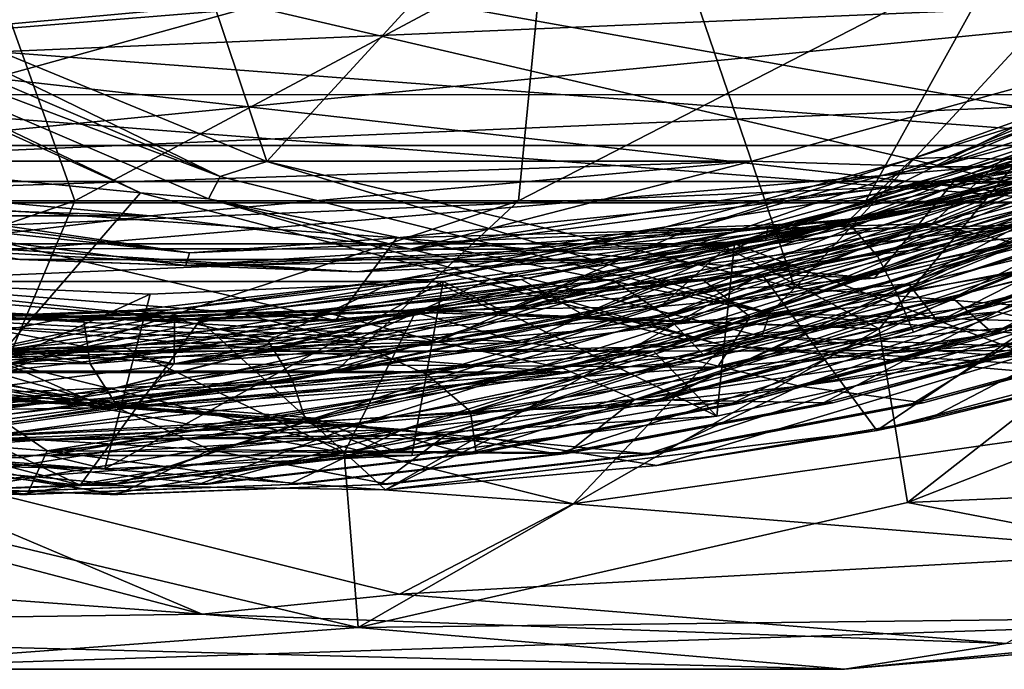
# Model space of a CAD drawing. Header units: metres. Extents: x -62 to 150, y -92 to 92.
# Tile 723 of 771: x 135.79 to 138.61, y -11.57 to -9.71. Entities that reach past the tile are written whole.
import ezdxf

# ---------------------------------------------------------------- set-up
doc = ezdxf.new("R2010")
doc.units = ezdxf.units.M
doc.layers.add('solid_500615', color=7, linetype='CONTINUOUS')

msp = doc.modelspace()

# ---------------------------------------------------------------- linework, layer by layer
at = {"layer": 'solid_500615'}
for points in [[(136.500824, -10.119582, -90.819748), (135.059006, -9.524664, -91.206566), (135.947113, -8.473049, -90.9683)], [(136.500824, -10.119582, -90.819748), (135.947113, -8.473049, -90.9683), (137.51239, -9.016226, -90.548355)], [(138.012909, -10.482089, -90.41407), (136.500824, -10.119582, -90.819748), (137.51239, -9.016226, -90.548355)], [(138.012909, -10.482089, -90.41407), (137.51239, -9.016226, -90.548355), (139.1474, -9.252367, -90.109703)], [(139.267776, -10.073453, -71.855011), (140.810776, -9.208921, -71.441048), (136.635086, -9.601898, -72.561325)], [(138.012909, -10.482089, -90.41407), (139.1474, -9.252367, -90.109703), (139.560547, -10.603856, -89.998863)], [(134.148102, -10.014379, -89.516441), (134.562057, -9.493625, -91.194878), (136.138962, -10.209779, -90.771812)], [(134.827942, -9.58136, -91.198967), (136.138962, -10.209779, -90.771812), (134.562057, -9.493625, -91.194878)], [(135, -9.79956, -73), (138.88269, -10.238569, -71.958328), (129.689392, -9.526605, -74.424759)], [(138.88269, -10.238569, -71.958328), (131.11731, -10.238569, -74.041672), (129.689392, -9.526605, -74.424759)], [(134.414764, -10.23238, -60.307343), (135.95079, -10.23238, -63.224194), (135.693497, -9.515565, -59.559441)], [(134.870453, -9.521117, -91.238976), (136.366699, -10.162799, -90.837555), (134.827942, -9.58136, -91.198967)], [(134.870453, -9.521117, -91.238976), (135.059006, -9.524664, -91.206566), (136.366699, -10.162799, -90.837555)], [(136.366699, -10.162799, -90.837555), (135.059006, -9.524664, -91.206566), (136.500824, -10.119582, -90.819748)], [(135.95079, -10.23238, -63.224194), (137.29097, -9.515565, -62.59296), (135.693497, -9.515565, -59.559441)], [(135.95079, -10.23238, -63.224194), (137.221375, -10.23238, -66.266075), (137.29097, -9.515565, -62.59296)], [(136.479309, -9.679322, -72.603119), (140.310608, -9.526605, -71.575241), (138.88269, -10.238569, -71.958328)], [(137.221375, -10.23238, -66.266075), (138.612366, -9.515565, -65.756516), (137.29097, -9.515565, -62.59296)], [(137.221375, -10.23238, -66.266075), (138.216446, -10.23238, -69.40889), (138.612366, -9.515565, -65.756516)], [(138.216446, -10.23238, -69.40889), (139.647247, -9.515565, -69.025032), (138.612366, -9.515565, -65.756516)], [(140.310608, -9.526605, -71.575241), (139.647247, -9.515565, -69.025032), (138.216446, -10.23238, -69.40889)], [(140.310608, -9.526605, -71.575241), (138.216446, -10.23238, -69.40889), (138.88269, -10.238569, -71.958328)], [(134.827942, -9.58136, -91.198967), (136.333649, -10.227102, -90.795006), (136.138962, -10.209779, -90.771812)], [(136.366699, -10.162799, -90.837555), (136.333649, -10.227102, -90.795006), (134.827942, -9.58136, -91.198967)], [(140.24942, -9.611146, -76.250793), (132.864609, -9.928032, -78.232033), (132.082275, -9.61096, -78.441917)], [(140.24942, -9.611146, -76.250793), (139.467072, -9.928183, -76.460686), (132.864609, -9.928032, -78.232033)], [(136.635086, -9.601898, -72.561325), (135.46904, -9.601898, -68.215027), (133.833954, -9.749969, -68.653702)], [(135, -9.749969, -73), (136.635086, -9.601898, -72.561325), (133.833954, -9.749969, -68.653702)], [(139.267776, -10.073453, -71.855011), (136.635086, -9.601898, -72.561325), (135, -9.749969, -73)], [(129.740097, -9.655342, -66.956543), (131.411026, -10.118899, -66.508255), (136.528549, -9.655342, -65.1353)], [(131.411026, -10.118899, -66.508255), (134.85762, -10.118899, -65.583588), (136.528549, -9.655342, -65.1353)], [(134.85762, -10.118899, -65.583588), (137.889343, -10.118899, -76.883965), (139.560272, -9.655341, -76.435677)], [(134.85762, -10.118899, -65.583588), (139.560272, -9.655341, -76.435677), (136.528549, -9.655342, -65.1353)], [(139.560272, -9.655341, -76.435677), (137.889343, -10.118899, -76.883965), (138.417389, -10.135417, -76.742302)], [(138.163773, -10.292637, -73.514107), (139.779633, -9.658809, -73.052017), (138.350769, -10.111123, -73.534904)], [(138.24971, -10.391317, -73.415207), (139.779633, -9.658809, -73.052017), (138.163773, -10.292637, -73.514107)], [(138.24971, -10.391317, -73.415207), (139.87735, -9.739278, -72.949966), (139.779633, -9.658809, -73.052017)], [(139.779633, -9.658809, -73.052017), (139.065063, -9.852966, -73.330666), (138.350769, -10.111123, -73.534904)], [(138.406494, -10.297464, -74.484634), (140.023148, -9.666527, -74.022331), (138.609879, -10.111123, -74.500748)], [(138.635361, -10.352035, -74.344978), (140.023148, -9.666527, -74.022331), (138.406494, -10.297464, -74.484634)], [(139.560272, -9.655341, -76.435677), (138.417389, -10.135417, -76.742302), (139.871323, -9.666579, -76.352226)], [(140.195236, -9.666578, -77.559532), (139.871323, -9.666579, -76.352226), (138.417389, -10.135417, -76.742302)], [(138.741287, -10.135417, -77.949608), (140.195236, -9.666578, -77.559532), (138.417389, -10.135417, -76.742302)], [(140.023148, -9.666527, -74.022331), (139.324188, -9.852966, -74.296509), (138.609879, -10.111123, -74.500748)], [(135.238327, -9.678699, -67.966316), (136.479309, -9.679322, -72.603119), (135, -9.79956, -73)], [(135, -9.79956, -73), (136.479309, -9.679322, -72.603119), (138.88269, -10.238569, -71.958328)], [(130.732224, -10.073453, -74.144989), (139.267776, -10.073453, -71.855011), (135, -9.749969, -73)], [(138.24971, -10.391317, -73.415207), (138.305664, -10.498712, -73.324867), (139.87735, -9.739278, -72.949966)], [(139.87735, -9.739278, -72.949966), (138.305664, -10.498712, -73.324867), (139.948029, -9.833016, -72.85569)], [(138.33847, -10.470099, -73.077057), (139.984497, -9.783813, -72.606689), (138.423004, -10.579323, -73.128296)], [(139.28775, -9.971887, -72.730316), (139.984497, -9.783813, -72.606689), (138.33847, -10.470099, -73.077057)], [(139.984497, -9.783813, -72.606689), (139.177124, -10.304125, -72.913254), (138.423004, -10.579323, -73.128296)], [(139.557159, -9.958018, -78.545166), (138.468811, -10.176015, -78.850998), (139.934357, -9.781745, -78.457809)], [(139.74881, -10.091993, -78.507591), (139.934357, -9.781745, -78.457809), (138.468811, -10.176015, -78.850998)], [(139.948029, -9.833016, -72.85569), (138.305664, -10.498712, -73.324867), (139.79805, -10.036678, -72.824654)], [(138.447769, -10.108144, -73.859024), (138.350769, -10.111123, -73.534904), (139.065063, -9.852966, -73.330666)], [(138.447769, -10.108144, -73.859024), (139.065063, -9.852966, -73.330666), (139.162994, -9.8488, -73.65451)], [(138.820114, -10.119725, -73.828209), (138.447769, -10.108144, -73.859024), (139.162994, -9.8488, -73.65451)], [(138.46553, -10.511139, -74.080528), (140.11853, -9.848106, -73.608368), (138.580078, -10.611567, -74.123207)], [(139.336212, -10.061595, -73.756416), (140.11853, -9.848106, -73.608368), (138.46553, -10.511139, -74.080528)], [(140.11853, -9.848106, -73.608368), (139.311951, -10.354078, -73.914581), (138.580078, -10.611567, -74.123207)], [(138.706894, -10.108144, -74.824867), (138.609879, -10.111123, -74.500748), (139.324188, -9.852966, -74.296509)], [(138.27977, -10.27422, -78.073425), (139.759171, -9.876061, -77.676521), (138.741287, -10.135417, -77.949608)], [(139.281128, -10.084265, -78.529526), (139.759171, -9.876061, -77.676521), (138.27977, -10.27422, -78.073425)], [(138.5923, -10.550319, -75.084068), (140.251831, -9.91064, -74.610252), (138.839188, -10.611567, -75.08905)], [(139.383163, -10.146359, -74.782906), (140.251831, -9.91064, -74.610252), (138.5923, -10.550319, -75.084068)], [(139.467072, -9.928183, -76.460686), (133.67041, -10.177041, -78.015846), (132.864609, -9.928032, -78.232033)], [(139.467072, -9.928183, -76.460686), (138.661255, -10.177155, -76.676872), (133.67041, -10.177041, -78.015846)], [(137.628357, -10.535347, -73.203819), (139.28775, -9.971887, -72.730316), (138.33847, -10.470099, -73.077057)], [(138.655411, -10.112228, -72.849915), (139.28775, -9.971887, -72.730316), (137.628357, -10.535347, -73.203819)], [(137.929932, -10.346532, -78.943802), (137.935059, -10.310165, -78.980354), (139.557159, -9.958018, -78.545166)], [(139.55777, -9.993142, -78.50708), (137.929932, -10.346532, -78.943802), (139.557159, -9.958018, -78.545166)], [(139.557159, -9.958018, -78.545166), (137.935059, -10.310165, -78.980354), (138.468811, -10.176015, -78.850998)], [(139.55777, -9.993142, -78.50708), (139.281128, -10.084265, -78.529526), (137.929932, -10.346532, -78.943802)], [(135.721863, -10.689304, -89.094223), (134.148102, -10.014379, -89.516441), (136.138962, -10.209779, -90.771812)], [(138.254211, -10.599072, -72.748161), (139.719879, -10.015002, -72.354942), (138.655411, -10.112228, -72.849915)], [(138.335709, -11.096789, -72.726295), (139.719879, -10.015002, -72.354942), (138.254211, -10.599072, -72.748161)], [(138.305664, -10.498712, -73.324867), (139.08551, -10.349912, -73.028259), (139.79805, -10.036678, -72.824654)], [(138.335709, -11.096789, -72.726295), (139.843109, -10.508333, -72.321884), (139.719879, -10.015002, -72.354942)], [(137.669342, -10.586287, -74.23172), (138.820114, -10.119725, -73.828209), (139.336212, -10.061595, -73.756416)], [(137.669342, -10.586287, -74.23172), (139.336212, -10.061595, -73.756416), (138.46553, -10.511139, -74.080528)], [(137.918427, -10.442818, -77.44561), (139.488037, -10.049575, -77.024506), (139.74881, -10.091993, -78.507591)], [(138.247284, -10.890568, -77.357384), (139.488037, -10.049575, -77.024506), (137.918427, -10.442818, -77.44561)], [(138.247284, -10.890568, -77.357384), (139.620697, -10.529662, -76.988914), (139.488037, -10.049575, -77.024506)], [(130.732224, -10.073453, -74.144989), (132.391815, -10.663381, -73.699738), (139.267776, -10.073453, -71.855011)], [(132.391815, -10.663381, -73.699738), (137.608185, -10.663381, -72.300262), (139.267776, -10.073453, -71.855011)], [(134.061554, -10.084266, -79.929863), (135.792511, -10.400273, -79.465477), (135.178879, -10.351375, -78.90535)], [(134.617676, -10.204692, -79.832436), (135.792511, -10.400273, -79.465477), (134.061554, -10.084266, -79.929863)], [(137.550171, -10.400272, -78.993919), (139.281128, -10.084265, -78.529526), (138.27977, -10.27422, -78.073425)], [(137.929932, -10.346532, -78.943802), (139.281128, -10.084265, -78.529526), (137.550171, -10.400272, -78.993919)], [(139.49437, -10.401077, -75.935677), (139.267776, -10.073453, -71.855011), (137.608185, -10.663381, -72.300262)], [(137.918427, -10.442818, -77.44561), (139.74881, -10.091993, -78.507591), (138.240753, -10.453551, -78.912178)], [(138.240753, -10.453551, -78.912178), (139.74881, -10.091993, -78.507591), (138.468811, -10.176015, -78.850998)], [(131.411026, -10.118899, -66.508255), (134.442764, -10.1189, -77.808632), (136.166046, -10.275, -77.346298)], [(131.411026, -10.118899, -66.508255), (136.166046, -10.275, -77.346298), (133.134323, -10.275, -66.045921)], [(133.134323, -10.275, -66.045921), (136.166046, -10.275, -77.346298), (137.889343, -10.118899, -76.883965)], [(133.134323, -10.275, -66.045921), (137.889343, -10.118899, -76.883965), (134.85762, -10.118899, -65.583588)], [(136.166046, -10.275, -77.346298), (134.442764, -10.1189, -77.808632), (135.38887, -10.368824, -77.55481)], [(137.889343, -10.118899, -76.883965), (136.166046, -10.275, -77.346298), (136.911697, -10.371306, -77.146255)], [(136.366699, -10.162799, -90.837555), (136.500824, -10.119582, -90.819748), (137.941467, -10.554239, -90.415062)], [(137.941467, -10.554239, -90.415062), (136.500824, -10.119582, -90.819748), (138.012909, -10.482089, -90.41407)], [(137.889343, -10.118899, -76.883965), (136.911697, -10.371306, -77.146255), (138.417389, -10.135417, -76.742302)], [(137.165985, -10.554796, -74.299522), (137.715591, -10.311463, -74.067871), (138.447769, -10.108144, -73.859024)], [(138.820114, -10.119725, -73.828209), (137.165985, -10.554796, -74.299522), (138.447769, -10.108144, -73.859024)], [(137.669342, -10.586287, -74.23172), (137.165985, -10.554796, -74.299522), (138.820114, -10.119725, -73.828209)], [(137.405487, -10.558167, -75.270935), (137.974716, -10.311463, -75.033714), (138.706894, -10.108144, -74.824867)], [(139.059998, -10.126574, -74.799553), (137.405487, -10.558167, -75.270935), (138.706894, -10.108144, -74.824867)], [(138.163773, -10.292637, -73.514107), (138.350769, -10.111123, -73.534904), (137.620132, -10.313302, -73.743309)], [(137.715591, -10.311463, -74.067871), (137.620132, -10.313302, -73.743309), (138.350769, -10.111123, -73.534904)], [(137.815765, -10.366402, -73.082298), (138.655411, -10.112228, -72.849915), (137.628357, -10.535347, -73.203819)], [(137.645004, -10.561496, -76.242355), (138.233841, -10.311463, -75.999565), (138.966019, -10.108144, -75.79071)], [(139.299881, -10.13338, -75.770897), (137.645004, -10.561496, -76.242355), (138.966019, -10.108144, -75.79071)], [(137.715591, -10.311463, -74.067871), (138.350769, -10.111123, -73.534904), (138.447769, -10.108144, -73.859024)], [(138.254211, -10.599072, -72.748161), (138.655411, -10.112228, -72.849915), (137.815765, -10.366402, -73.082298)], [(138.406494, -10.297464, -74.484634), (138.609879, -10.111123, -74.500748), (137.879257, -10.313302, -74.709152)], [(137.974716, -10.311463, -75.033714), (137.879257, -10.313302, -74.709152), (138.609879, -10.111123, -74.500748)], [(137.884521, -10.564784, -77.213776), (138.492966, -10.311463, -76.965408), (139.225143, -10.108144, -76.756561)], [(139.539734, -10.140146, -76.742241), (137.884521, -10.564784, -77.213776), (139.225143, -10.108144, -76.756561)], [(137.974716, -10.311463, -75.033714), (138.609879, -10.111123, -74.500748), (138.706894, -10.108144, -74.824867)], [(138.6492, -10.302263, -75.455154), (138.869003, -10.111123, -75.466591), (138.138382, -10.313302, -75.674995)], [(138.233841, -10.311463, -75.999565), (138.138382, -10.313302, -75.674995), (138.869003, -10.111123, -75.466591)], [(138.233841, -10.311463, -75.999565), (138.869003, -10.111123, -75.466591), (138.966019, -10.108144, -75.79071)], [(138.891907, -10.307033, -76.425682), (139.128128, -10.111123, -76.432442), (138.397507, -10.313302, -76.640839)], [(138.492966, -10.311463, -76.965408), (138.397507, -10.313302, -76.640839), (139.128128, -10.111123, -76.432442)], [(138.492966, -10.311463, -76.965408), (139.128128, -10.111123, -76.432442), (139.225143, -10.108144, -76.756561)], [(138.741287, -10.135417, -77.949608), (138.417389, -10.135417, -76.742302), (136.911697, -10.371306, -77.146255)], [(137.235596, -10.371306, -78.353561), (138.741287, -10.135417, -77.949608), (136.911697, -10.371306, -77.146255)], [(138.27977, -10.27422, -78.073425), (138.741287, -10.135417, -77.949608), (137.235596, -10.371306, -78.353561)], [(137.710068, -10.632198, -75.259659), (137.405487, -10.558167, -75.270935), (139.059998, -10.126574, -74.799553)], [(137.750671, -10.673103, -76.28759), (137.645004, -10.561496, -76.242355), (139.299881, -10.13338, -75.770897)], [(137.710068, -10.632198, -75.259659), (139.059998, -10.126574, -74.799553), (139.383163, -10.146359, -74.782906)], [(137.710068, -10.632198, -75.259659), (139.383163, -10.146359, -74.782906), (138.5923, -10.550319, -75.084068)], [(137.750671, -10.673103, -76.28759), (139.299881, -10.13338, -75.770897), (139.428772, -10.226145, -75.809731)], [(139.47319, -10.300921, -76.836853), (137.884521, -10.564784, -77.213776), (139.539734, -10.140146, -76.742241)], [(138.661255, -10.177155, -76.676872), (134.492035, -10.355905, -77.795418), (133.67041, -10.177041, -78.015846)], [(138.661255, -10.177155, -76.676872), (137.83963, -10.355981, -76.897301), (134.492035, -10.355905, -77.795418)], [(134.617676, -10.204692, -79.832436), (134.63443, -10.168823, -79.86586), (136.279083, -10.381079, -79.424622)], [(136.279083, -10.381079, -79.424622), (134.63443, -10.168823, -79.86586), (135.180786, -10.220098, -79.733124)], [(136.366699, -10.162799, -90.837555), (137.941467, -10.554239, -90.415062), (136.333649, -10.227102, -90.795006)], [(137.935059, -10.310165, -78.980354), (136.873169, -10.338395, -79.279083), (138.468811, -10.176015, -78.850998)], [(138.240753, -10.453551, -78.912178), (138.468811, -10.176015, -78.850998), (136.873169, -10.338395, -79.279083)], [(138.650818, -10.66177, -76.161987), (137.83963, -10.355981, -76.897301), (138.661255, -10.177155, -76.676872)], [(136.268127, -10.417696, -79.389641), (135.792511, -10.400273, -79.465477), (134.617676, -10.204692, -79.832436)], [(136.268127, -10.417696, -79.389641), (134.617676, -10.204692, -79.832436), (136.279083, -10.381079, -79.424622)], [(134.52887, -10.720164, -63.893932), (135.95079, -10.23238, -63.224194), (134.414764, -10.23238, -60.307343)], [(134.52887, -10.720164, -63.893932), (135.745544, -10.720164, -66.806725), (135.95079, -10.23238, -63.224194)], [(135.153748, -10.453551, -79.740379), (136.69725, -10.575, -79.326279), (135.180786, -10.220098, -79.733124)], [(136.279083, -10.381079, -79.424622), (135.180786, -10.220098, -79.733124), (136.873169, -10.338395, -79.279083)], [(136.69725, -10.575, -79.326279), (136.873169, -10.338395, -79.279083), (135.180786, -10.220098, -79.733124)], [(135.721863, -10.689304, -89.094223), (136.138962, -10.209779, -90.771812), (137.808212, -10.647439, -90.323975)], [(135.745544, -10.720164, -66.806725), (137.221375, -10.23238, -66.266075), (135.95079, -10.23238, -63.224194)], [(135.745544, -10.720164, -66.806725), (136.69838, -10.720164, -69.81617), (137.221375, -10.23238, -66.266075)], [(136.333649, -10.227102, -90.795006), (137.808212, -10.647439, -90.323975), (136.138962, -10.209779, -90.771812)], [(136.333649, -10.227102, -90.795006), (137.918396, -10.621019, -90.369843), (137.808212, -10.647439, -90.323975)], [(137.941467, -10.554239, -90.415062), (137.918396, -10.621019, -90.369843), (136.333649, -10.227102, -90.795006)], [(136.69838, -10.720164, -69.81617), (138.216446, -10.23238, -69.40889), (137.221375, -10.23238, -66.266075)], [(138.88269, -10.238569, -71.958328), (138.216446, -10.23238, -69.40889), (136.69838, -10.720164, -69.81617)], [(137.750671, -10.673103, -76.28759), (139.428772, -10.226145, -75.809731), (138.718811, -10.587637, -76.087669)], [(138.88269, -10.238569, -71.958328), (137.36412, -10.724207, -72.365738), (131.11731, -10.238569, -74.041672)], [(137.36412, -10.724207, -72.365738), (132.63588, -10.724207, -73.634262), (131.11731, -10.238569, -74.041672)], [(138.88269, -10.238569, -71.958328), (136.69838, -10.720164, -69.81617), (137.36412, -10.724207, -72.365738)], [(136.166046, -10.275, -77.346298), (135.38887, -10.368824, -77.55481), (136.911697, -10.371306, -77.146255)], [(136.503128, -10.632428, -73.986488), (138.163773, -10.292637, -73.514107), (136.877243, -10.458446, -73.954712)], [(136.573853, -10.747351, -73.891701), (138.163773, -10.292637, -73.514107), (136.503128, -10.632428, -73.986488)], [(136.573853, -10.747351, -73.891701), (138.24971, -10.391317, -73.415207), (138.163773, -10.292637, -73.514107)], [(136.758774, -10.43629, -78.481483), (138.27977, -10.27422, -78.073425), (137.235596, -10.371306, -78.353561)], [(137.550171, -10.400272, -78.993919), (138.27977, -10.27422, -78.073425), (136.758774, -10.43629, -78.481483)], [(138.163773, -10.292637, -73.514107), (137.620132, -10.313302, -73.743309), (136.877243, -10.458446, -73.954712)], [(137.734512, -10.692043, -76.680466), (138.025681, -10.763292, -76.523163), (139.405716, -10.268291, -76.204742)], [(137.734512, -10.692043, -76.680466), (139.405716, -10.268291, -76.204742), (138.891907, -10.307033, -76.425682)], [(139.405716, -10.268291, -76.204742), (138.025681, -10.763292, -76.523163), (139.708115, -10.283959, -76.044136)], [(139.708115, -10.283959, -76.044136), (138.025681, -10.763292, -76.523163), (139.130005, -10.608602, -76.134712)], [(136.268127, -10.417696, -79.389641), (136.279083, -10.381079, -79.424622), (137.935059, -10.310165, -78.980354)], [(137.929932, -10.346532, -78.943802), (136.268127, -10.417696, -79.389641), (137.935059, -10.310165, -78.980354)], [(137.935059, -10.310165, -78.980354), (136.279083, -10.381079, -79.424622), (136.873169, -10.338395, -79.279083)], [(136.745758, -10.634343, -74.957016), (138.406494, -10.297464, -74.484634), (137.136368, -10.458446, -74.920555)], [(136.960648, -10.730603, -74.821327), (138.406494, -10.297464, -74.484634), (136.745758, -10.634343, -74.957016)], [(136.97052, -10.457571, -74.279907), (136.877243, -10.458446, -73.954712), (137.620132, -10.313302, -73.743309)], [(136.960648, -10.730603, -74.821327), (138.635361, -10.352035, -74.344978), (138.406494, -10.297464, -74.484634)], [(136.97052, -10.457571, -74.279907), (137.620132, -10.313302, -73.743309), (137.715591, -10.311463, -74.067871)], [(137.165985, -10.554796, -74.299522), (136.97052, -10.457571, -74.279907), (137.715591, -10.311463, -74.067871)], [(136.988388, -10.636229, -75.927536), (138.6492, -10.302263, -75.455154), (137.395493, -10.458446, -75.886398)], [(137.347549, -10.71217, -75.750916), (138.6492, -10.302263, -75.455154), (136.988388, -10.636229, -75.927536)], [(138.406494, -10.297464, -74.484634), (137.879257, -10.313302, -74.709152), (137.136368, -10.458446, -74.920555)], [(137.229645, -10.457571, -75.24575), (137.136368, -10.458446, -74.920555), (137.879257, -10.313302, -74.709152)], [(137.229645, -10.457571, -75.24575), (137.879257, -10.313302, -74.709152), (137.974716, -10.311463, -75.033714)], [(137.405487, -10.558167, -75.270935), (137.229645, -10.457571, -75.24575), (137.974716, -10.311463, -75.033714)], [(137.231033, -10.638086, -76.898056), (138.891907, -10.307033, -76.425682), (137.654617, -10.458446, -76.852242)], [(137.734512, -10.692043, -76.680466), (138.891907, -10.307033, -76.425682), (137.231033, -10.638086, -76.898056)], [(137.347549, -10.71217, -75.750916), (139.020706, -10.311025, -75.274818), (138.6492, -10.302263, -75.455154)], [(137.347549, -10.71217, -75.750916), (137.554642, -10.802091, -75.617485), (139.020706, -10.311025, -75.274818)], [(138.6492, -10.302263, -75.455154), (138.138382, -10.313302, -75.674995), (137.395493, -10.458446, -75.886398)], [(137.48877, -10.457571, -76.211594), (137.395493, -10.458446, -75.886398), (138.138382, -10.313302, -75.674995)], [(137.48877, -10.457571, -76.211594), (138.138382, -10.313302, -75.674995), (138.233841, -10.311463, -75.999565)], [(137.645004, -10.561496, -76.242355), (137.48877, -10.457571, -76.211594), (138.233841, -10.311463, -75.999565)], [(139.020706, -10.311025, -75.274818), (137.554642, -10.802091, -75.617485), (139.241653, -10.360209, -75.137466)], [(138.891907, -10.307033, -76.425682), (138.397507, -10.313302, -76.640839), (137.654617, -10.458446, -76.852242)], [(137.747894, -10.457571, -77.177437), (137.654617, -10.458446, -76.852242), (138.397507, -10.313302, -76.640839)], [(137.747894, -10.457571, -77.177437), (138.397507, -10.313302, -76.640839), (138.492966, -10.311463, -76.965408)], [(137.884521, -10.564784, -77.213776), (137.747894, -10.457571, -77.177437), (138.492966, -10.311463, -76.965408)], [(137.791321, -10.709027, -77.315468), (137.884521, -10.564784, -77.213776), (139.47319, -10.300921, -76.836853)], [(137.791321, -10.709027, -77.315468), (139.47319, -10.300921, -76.836853), (138.845078, -10.623093, -77.091324)], [(138.423004, -10.579323, -73.128296), (139.177124, -10.304125, -72.913254), (139.08551, -10.349912, -73.028259)], [(137.929932, -10.346532, -78.943802), (137.550171, -10.400272, -78.993919), (136.268127, -10.417696, -79.389641)], [(138.240753, -10.453551, -78.912178), (136.873169, -10.338395, -79.279083), (136.69725, -10.575, -79.326279)], [(138.305664, -10.498712, -73.324867), (138.352631, -10.608602, -73.237183), (139.08551, -10.349912, -73.028259)], [(138.423004, -10.579323, -73.128296), (139.08551, -10.349912, -73.028259), (138.352631, -10.608602, -73.237183)], [(138.774124, -10.431799, -74.231056), (138.611755, -10.608602, -74.203026), (139.344635, -10.349912, -73.994102)], [(139.311951, -10.354078, -73.914581), (139.344635, -10.349912, -73.994102), (138.611755, -10.608602, -74.203026)], [(137.83963, -10.355981, -76.897301), (135.326538, -10.463949, -77.571533), (134.492035, -10.355905, -77.795418)], [(135.178879, -10.351375, -78.90535), (136.758774, -10.43629, -78.481483), (135.712769, -10.368824, -78.762115)], [(135.792511, -10.400273, -79.465477), (136.758774, -10.43629, -78.481483), (135.178879, -10.351375, -78.90535)], [(137.83963, -10.355981, -76.897301), (137.005127, -10.463987, -77.121193), (135.326538, -10.463949, -77.571533)], [(137.235596, -10.371306, -78.353561), (136.911697, -10.371306, -77.146255), (135.38887, -10.368824, -77.55481)], [(137.235596, -10.371306, -78.353561), (135.38887, -10.368824, -77.55481), (135.712769, -10.368824, -78.762115)], [(136.758774, -10.43629, -78.481483), (137.235596, -10.371306, -78.353561), (135.712769, -10.368824, -78.762115)], [(136.957703, -10.546293, -73.319473), (137.815765, -10.366402, -73.082298), (137.628357, -10.535347, -73.203819)], [(138.254211, -10.599072, -72.748161), (137.815765, -10.366402, -73.082298), (136.957703, -10.546293, -73.319473)], [(136.960648, -10.730603, -74.821327), (137.083664, -10.836263, -74.711754), (138.635361, -10.352035, -74.344978)], [(137.789337, -10.849258, -76.393112), (137.005127, -10.463987, -77.121193), (137.83963, -10.355981, -76.897301)], [(138.635361, -10.352035, -74.344978), (137.083664, -10.836263, -74.711754), (138.774124, -10.431799, -74.231056)], [(139.241653, -10.360209, -75.137466), (137.554642, -10.802091, -75.617485), (138.87088, -10.608602, -75.168869)], [(137.789337, -10.849258, -76.393112), (137.83963, -10.355981, -76.897301), (138.650818, -10.66177, -76.161987)], [(139.311951, -10.354078, -73.914581), (138.611755, -10.608602, -74.203026), (138.580078, -10.611567, -74.123207)], [(135.792511, -10.400273, -79.465477), (137.550171, -10.400272, -78.993919), (136.758774, -10.43629, -78.481483)], [(136.268127, -10.417696, -79.389641), (137.550171, -10.400272, -78.993919), (135.792511, -10.400273, -79.465477)], [(136.573853, -10.747351, -73.891701), (136.612885, -10.865839, -73.805923), (138.24971, -10.391317, -73.415207)], [(138.24971, -10.391317, -73.415207), (136.612885, -10.865839, -73.805923), (138.305664, -10.498712, -73.324867)], [(138.650818, -10.66177, -76.161987), (139.49437, -10.401077, -75.935677), (137.608185, -10.663381, -72.300262)], [(138.774124, -10.431799, -74.231056), (137.083664, -10.836263, -74.711754), (138.611755, -10.608602, -74.203026)], [(134.686615, -10.44081, -78.31266), (136.308563, -10.575, -77.877518), (135.153748, -10.453551, -79.740379)], [(135.965591, -11.047599, -77.969528), (136.308563, -10.575, -77.877518), (134.686615, -10.44081, -78.31266)], [(135.965591, -11.047599, -77.969528), (134.686615, -10.44081, -78.31266), (135.101135, -10.961091, -78.201454)], [(136.308563, -10.575, -77.877518), (136.69725, -10.575, -79.326279), (135.153748, -10.453551, -79.740379)], [(135.514664, -10.69968, -74.767685), (136.21666, -10.545601, -74.49395), (136.97052, -10.457571, -74.279907)], [(137.165985, -10.554796, -74.299522), (135.514664, -10.69968, -74.767685), (136.97052, -10.457571, -74.279907)], [(135.754608, -10.699735, -75.738953), (136.475784, -10.545601, -75.459793), (137.229645, -10.457571, -75.24575)], [(137.405487, -10.558167, -75.270935), (135.754608, -10.699735, -75.738953), (137.229645, -10.457571, -75.24575)], [(135.994553, -10.699752, -76.71022), (136.734909, -10.545601, -76.425636), (137.48877, -10.457571, -76.211594)], [(137.645004, -10.561496, -76.242355), (135.994553, -10.699752, -76.71022), (137.48877, -10.457571, -76.211594)], [(136.503128, -10.632428, -73.986488), (136.877243, -10.458446, -73.954712), (136.126221, -10.545816, -74.167946)], [(136.21666, -10.545601, -74.49395), (136.126221, -10.545816, -74.167946), (136.877243, -10.458446, -73.954712)], [(136.21666, -10.545601, -74.49395), (136.877243, -10.458446, -73.954712), (136.97052, -10.457571, -74.279907)], [(136.234512, -10.699732, -77.681488), (136.994019, -10.545601, -77.391479), (137.747894, -10.457571, -77.177437)], [(137.884521, -10.564784, -77.213776), (136.234512, -10.699732, -77.681488), (137.747894, -10.457571, -77.177437)], [(136.308563, -10.575, -77.877518), (137.918427, -10.442818, -77.44561), (136.69725, -10.575, -79.326279)], [(136.839844, -11.060336, -77.734978), (137.918427, -10.442818, -77.44561), (136.308563, -10.575, -77.877518)], [(136.745758, -10.634343, -74.957016), (137.136368, -10.458446, -74.920555), (136.38533, -10.545816, -75.133789)], [(136.475784, -10.545601, -75.459793), (136.38533, -10.545816, -75.133789), (137.136368, -10.458446, -74.920555)], [(136.475784, -10.545601, -75.459793), (137.136368, -10.458446, -74.920555), (137.229645, -10.457571, -75.24575)], [(136.988388, -10.636229, -75.927536), (137.395493, -10.458446, -75.886398), (136.644455, -10.545816, -76.09964)], [(136.734909, -10.545601, -76.425636), (136.644455, -10.545816, -76.09964), (137.395493, -10.458446, -75.886398)], [(137.918427, -10.442818, -77.44561), (138.240753, -10.453551, -78.912178), (136.69725, -10.575, -79.326279)], [(136.734909, -10.545601, -76.425636), (137.395493, -10.458446, -75.886398), (137.48877, -10.457571, -76.211594)], [(138.247284, -10.890568, -77.357384), (137.918427, -10.442818, -77.44561), (136.839844, -11.060336, -77.734978)], [(137.231033, -10.638086, -76.898056), (137.654617, -10.458446, -76.852242), (136.90358, -10.545816, -77.065483)], [(136.994019, -10.545601, -77.391479), (136.90358, -10.545816, -77.065483), (137.654617, -10.458446, -76.852242)], [(136.994019, -10.545601, -77.391479), (137.654617, -10.458446, -76.852242), (137.747894, -10.457571, -77.177437)], [(135.156647, -10.962214, -77.099426), (135.326538, -10.463949, -77.571533), (136.165833, -10.499912, -77.346359)], [(137.005127, -10.463987, -77.121193), (136.165833, -10.499912, -77.346359), (135.326538, -10.463949, -77.571533)], [(136.036224, -11, -76.863449), (136.165833, -10.499912, -77.346359), (137.005127, -10.463987, -77.121193)], [(136.036224, -11, -76.863449), (137.005127, -10.463987, -77.121193), (136.915817, -10.962259, -76.627472)], [(136.637466, -10.854895, -73.560577), (138.33847, -10.470099, -73.077057), (136.866257, -10.949693, -73.570671)], [(137.628357, -10.535347, -73.203819), (138.33847, -10.470099, -73.077057), (136.637466, -10.854895, -73.560577)], [(138.33847, -10.470099, -73.077057), (137.651291, -10.794896, -73.347847), (136.866257, -10.949693, -73.570671)], [(136.915817, -10.962259, -76.627472), (137.005127, -10.463987, -77.121193), (137.789337, -10.849258, -76.393112)], [(138.33847, -10.470099, -73.077057), (138.423004, -10.579323, -73.128296), (137.651291, -10.794896, -73.347847)], [(137.941467, -10.554239, -90.415062), (138.012909, -10.482089, -90.41407), (139.560547, -10.603856, -89.998863)], [(135.156647, -10.962214, -77.099426), (136.165833, -10.499912, -77.346359), (136.036224, -11, -76.863449)], [(138.305664, -10.498712, -73.324867), (136.612885, -10.865839, -73.805923), (137.603256, -10.81133, -73.450317)], [(136.763336, -10.872321, -74.564201), (138.46553, -10.511139, -74.080528), (137.072632, -10.957837, -74.551476)], [(137.669342, -10.586287, -74.23172), (138.46553, -10.511139, -74.080528), (136.763336, -10.872321, -74.564201)], [(138.46553, -10.511139, -74.080528), (137.832321, -10.813153, -74.335876), (137.072632, -10.957837, -74.551476)], [(138.305664, -10.498712, -73.324867), (137.603256, -10.81133, -73.450317), (138.352631, -10.608602, -73.237183)], [(138.46553, -10.511139, -74.080528), (138.580078, -10.611567, -74.123207), (137.832321, -10.813153, -74.335876)], [(141.785522, -10.947835, -83.787811), (139.843109, -10.508333, -72.321884), (138.335709, -11.096789, -72.726295)], [(135.994553, -10.699752, -76.71022), (134.34407, -10.561226, -77.178093), (135.221222, -10.545816, -76.854446)], [(136.234512, -10.699732, -77.681488), (134.583588, -10.557893, -78.149513), (135.389679, -10.538377, -77.846008)], [(135.346313, -10.685633, -76.39254), (135.889008, -10.575, -76.313644), (135.130783, -10.545601, -76.528442)], [(135.221222, -10.545816, -76.854446), (135.130783, -10.545601, -76.528442), (135.889008, -10.575, -76.313644)], [(135.221222, -10.545816, -76.854446), (135.889008, -10.575, -76.313644), (135.976669, -10.575, -76.640434)], [(135.994553, -10.699752, -76.71022), (135.221222, -10.545816, -76.854446), (135.976669, -10.575, -76.640434)], [(136.503128, -10.632428, -73.986488), (136.126221, -10.545816, -74.167946), (135.370758, -10.575, -74.381958)], [(135.458435, -10.575, -74.70874), (135.370758, -10.575, -74.381958), (136.126221, -10.545816, -74.167946)], [(136.148132, -10.575, -77.279495), (136.235794, -10.575, -77.606277), (135.389679, -10.538377, -77.846008)], [(136.234512, -10.699732, -77.681488), (135.389679, -10.538377, -77.846008), (136.235794, -10.575, -77.606277)], [(135.389908, -10.545601, -77.494286), (136.148132, -10.575, -77.279495), (135.389679, -10.538377, -77.846008)], [(135.589081, -10.684753, -77.363014), (136.148132, -10.575, -77.279495), (135.389908, -10.545601, -77.494286)], [(135.458435, -10.575, -74.70874), (136.126221, -10.545816, -74.167946), (136.21666, -10.545601, -74.49395)], [(135.514664, -10.69968, -74.767685), (135.458435, -10.575, -74.70874), (136.21666, -10.545601, -74.49395)], [(136.745758, -10.634343, -74.957016), (136.38533, -10.545816, -75.133789), (135.629883, -10.575, -75.347801)], [(135.71756, -10.575, -75.674591), (135.629883, -10.575, -75.347801), (136.38533, -10.545816, -75.133789)], [(135.71756, -10.575, -75.674591), (136.38533, -10.545816, -75.133789), (136.475784, -10.545601, -75.459793)], [(135.754608, -10.699735, -75.738953), (135.71756, -10.575, -75.674591), (136.475784, -10.545601, -75.459793)], [(136.988388, -10.636229, -75.927536), (136.644455, -10.545816, -76.09964), (135.889008, -10.575, -76.313644)], [(135.976669, -10.575, -76.640434), (135.889008, -10.575, -76.313644), (136.644455, -10.545816, -76.09964)], [(135.943024, -10.799711, -73.682259), (137.628357, -10.535347, -73.203819), (136.637466, -10.854895, -73.560577)], [(136.957703, -10.546293, -73.319473), (137.628357, -10.535347, -73.203819), (135.943024, -10.799711, -73.682259)], [(136.957703, -10.546293, -73.319473), (135.943024, -10.799711, -73.682259), (136.926666, -10.551343, -73.328041)], [(135.976669, -10.575, -76.640434), (136.644455, -10.545816, -76.09964), (136.734909, -10.545601, -76.425636)], [(135.994553, -10.699752, -76.71022), (135.976669, -10.575, -76.640434), (136.734909, -10.545601, -76.425636)], [(136.90358, -10.545816, -77.065483), (136.235794, -10.575, -77.606277), (136.148132, -10.575, -77.279495)], [(137.231033, -10.638086, -76.898056), (136.90358, -10.545816, -77.065483), (136.148132, -10.575, -77.279495)], [(136.234512, -10.699732, -77.681488), (136.235794, -10.575, -77.606277), (136.994019, -10.545601, -77.391479)], [(136.994019, -10.545601, -77.391479), (136.235794, -10.575, -77.606277), (136.90358, -10.545816, -77.065483)], [(138.254211, -10.599072, -72.748161), (136.957703, -10.546293, -73.319473), (136.926666, -10.551343, -73.328041)], [(138.247284, -10.890568, -77.357384), (139.147064, -10.674392, -77.08062), (139.620697, -10.529662, -76.988914)], [(134.40062, -10.693976, -77.236679), (134.34407, -10.561226, -77.178093), (135.994553, -10.699752, -76.71022)], [(134.441223, -10.655885, -78.264587), (134.583588, -10.557893, -78.149513), (136.119537, -10.823451, -77.788902)], [(136.119537, -10.823451, -77.788902), (134.583588, -10.557893, -78.149513), (136.234512, -10.699732, -77.681488)], [(134.860748, -10.68731, -74.451591), (136.503128, -10.632428, -73.986488), (135.370758, -10.575, -74.381958)], [(135.103531, -10.686485, -75.422066), (136.745758, -10.634343, -74.957016), (135.629883, -10.575, -75.347801)], [(136.088943, -10.650326, -73.559296), (136.926666, -10.551343, -73.328041), (135.274734, -10.699589, -73.79641)], [(135.943024, -10.799711, -73.682259), (135.274734, -10.699589, -73.79641), (136.926666, -10.551343, -73.328041)], [(135.346313, -10.685633, -76.39254), (136.988388, -10.636229, -75.927536), (135.889008, -10.575, -76.313644)], [(135.98587, -10.812641, -74.709335), (135.514664, -10.69968, -74.767685), (137.165985, -10.554796, -74.299522)], [(135.589081, -10.684753, -77.363014), (137.231033, -10.638086, -76.898056), (136.148132, -10.575, -77.279495)], [(136.029587, -10.820864, -75.736122), (135.754608, -10.699735, -75.738953), (137.405487, -10.558167, -75.270935)], [(135.965591, -11.047599, -77.969528), (136.839844, -11.060336, -77.734978), (136.308563, -10.575, -77.877518)], [(135.98587, -10.812641, -74.709335), (137.165985, -10.554796, -74.299522), (137.669342, -10.586287, -74.23172)], [(136.074295, -10.824447, -76.762596), (135.994553, -10.699752, -76.71022), (137.645004, -10.561496, -76.242355)], [(136.029587, -10.820864, -75.736122), (137.405487, -10.558167, -75.270935), (137.710068, -10.632198, -75.259659)], [(136.074295, -10.824447, -76.762596), (137.645004, -10.561496, -76.242355), (137.750671, -10.673103, -76.28759)], [(136.721725, -10.954629, -73.159302), (136.926666, -10.551343, -73.328041), (136.088943, -10.650326, -73.559296)], [(137.791321, -10.709027, -77.315468), (136.234512, -10.699732, -77.681488), (137.884521, -10.564784, -77.213776)], [(136.721725, -10.954629, -73.159302), (138.254211, -10.599072, -72.748161), (136.926666, -10.551343, -73.328041)], [(136.889359, -10.887942, -75.567764), (138.5923, -10.550319, -75.084068), (137.331757, -10.957837, -75.517319)], [(137.710068, -10.632198, -75.259659), (138.5923, -10.550319, -75.084068), (136.889359, -10.887942, -75.567764)], [(138.5923, -10.550319, -75.084068), (138.091431, -10.813153, -75.30172), (137.331757, -10.957837, -75.517319)], [(137.941467, -10.554239, -90.415062), (139.556, -10.6858, -89.981903), (137.918396, -10.621019, -90.369843)], [(137.941467, -10.554239, -90.415062), (139.560547, -10.603856, -89.998863), (139.556, -10.6858, -89.981903)], [(138.5923, -10.550319, -75.084068), (138.839188, -10.611567, -75.08905), (138.091431, -10.813153, -75.30172)], [(135.98587, -10.812641, -74.709335), (137.669342, -10.586287, -74.23172), (136.763336, -10.872321, -74.564201)], [(136.762268, -11.454823, -73.148422), (138.254211, -10.599072, -72.748161), (136.721725, -10.954629, -73.159302)], [(136.762268, -11.454823, -73.148422), (138.335709, -11.096789, -72.726295), (138.254211, -10.599072, -72.748161)], [(137.015549, -10.901769, -76.571266), (138.718811, -10.587637, -76.087669), (137.590881, -10.957837, -76.483162)], [(137.750671, -10.673103, -76.28759), (138.718811, -10.587637, -76.087669), (137.015549, -10.901769, -76.571266)], [(138.718811, -10.587637, -76.087669), (138.350555, -10.813153, -76.267563), (137.590881, -10.957837, -76.483162)], [(137.651291, -10.794896, -73.347847), (138.423004, -10.579323, -73.128296), (138.352631, -10.608602, -73.237183)], [(138.718811, -10.587637, -76.087669), (139.098312, -10.611567, -76.054893), (138.350555, -10.813153, -76.267563)], [(134.915222, -10.815651, -74.361168), (136.503128, -10.632428, -73.986488), (134.860748, -10.68731, -74.451591)], [(134.915222, -10.815651, -74.361168), (136.573853, -10.747351, -73.891701), (136.503128, -10.632428, -73.986488)], [(136.029587, -10.820864, -75.736122), (137.710068, -10.632198, -75.259659), (136.889359, -10.887942, -75.567764)], [(137.083664, -10.836263, -74.711754), (137.862381, -10.81133, -74.416161), (138.611755, -10.608602, -74.203026)], [(137.141953, -10.913811, -77.574699), (138.845078, -10.623093, -77.091324), (137.617401, -10.990415, -77.514923)], [(137.791321, -10.709027, -77.315468), (138.845078, -10.623093, -77.091324), (137.141953, -10.913811, -77.574699)], [(137.554642, -10.802091, -75.617485), (138.121506, -10.81133, -75.382004), (138.87088, -10.608602, -75.168869)], [(137.651291, -10.794896, -73.347847), (138.352631, -10.608602, -73.237183), (137.603256, -10.81133, -73.450317)], [(138.845078, -10.623093, -77.091324), (138.387726, -10.861565, -77.296448), (137.617401, -10.990415, -77.514923)], [(137.918396, -10.621019, -90.369843), (139.543137, -10.753412, -89.933952), (137.808212, -10.647439, -90.323975)], [(138.580078, -10.611567, -74.123207), (137.862381, -10.81133, -74.416161), (137.832321, -10.813153, -74.335876)], [(138.580078, -10.611567, -74.123207), (138.611755, -10.608602, -74.203026), (137.862381, -10.81133, -74.416161)], [(137.918396, -10.621019, -90.369843), (139.556, -10.6858, -89.981903), (139.543137, -10.753412, -89.933952)], [(138.025681, -10.763292, -76.523163), (138.38063, -10.81133, -76.347855), (139.130005, -10.608602, -76.134712)], [(138.839188, -10.611567, -75.08905), (138.121506, -10.81133, -75.382004), (138.091431, -10.813153, -75.30172)], [(138.839188, -10.611567, -75.08905), (138.87088, -10.608602, -75.168869), (138.121506, -10.81133, -75.382004)], [(139.098312, -10.611567, -76.054893), (138.38063, -10.81133, -76.347855), (138.350555, -10.813153, -76.267563)], [(139.098312, -10.611567, -76.054893), (139.130005, -10.608602, -76.134712), (138.38063, -10.81133, -76.347855)], [(138.845078, -10.623093, -77.091324), (139.147064, -10.674392, -77.08062), (138.387726, -10.861565, -77.296448)], [(134.441223, -10.655885, -78.264587), (136.119537, -10.823451, -77.788902), (135.459579, -10.915298, -78.050468)], [(135.300354, -10.820119, -75.291367), (136.745758, -10.634343, -74.957016), (135.103531, -10.686485, -75.422066)], [(135.214722, -10.677997, -73.800331), (136.088943, -10.650326, -73.559296), (135.274734, -10.699589, -73.79641)], [(136.721725, -10.954629, -73.159302), (136.088943, -10.650326, -73.559296), (135.214722, -10.677997, -73.800331)], [(135.300354, -10.820119, -75.291367), (136.960648, -10.730603, -74.821327), (136.745758, -10.634343, -74.957016)], [(135.68515, -10.822995, -76.221672), (136.988388, -10.636229, -75.927536), (135.346313, -10.685633, -76.39254)], [(136.069565, -10.824293, -77.152092), (137.231033, -10.638086, -76.898056), (135.589081, -10.684753, -77.363014)], [(135.68515, -10.822995, -76.221672), (137.347549, -10.71217, -75.750916), (136.988388, -10.636229, -75.927536)], [(137.37822, -11.101025, -88.649849), (135.721863, -10.689304, -89.094223), (137.808212, -10.647439, -90.323975)], [(136.069565, -10.824293, -77.152092), (137.734512, -10.692043, -76.680466), (137.231033, -10.638086, -76.898056)], [(137.37822, -11.101025, -88.649849), (137.808212, -10.647439, -90.323975), (139.524261, -10.794663, -89.863586)], [(139.543137, -10.753412, -89.933952), (139.524261, -10.794663, -89.863586), (137.808212, -10.647439, -90.323975)], [(132.391815, -10.663381, -73.699738), (134.122803, -10.962421, -73.235336), (137.608185, -10.663381, -72.300262)], [(134.122803, -10.962421, -73.235336), (135.877197, -10.962421, -72.764664), (137.608185, -10.663381, -72.300262)], [(134.402756, -10.677834, -77.624352), (134.659576, -10.847579, -77.47625), (136.069565, -10.824293, -77.152092)], [(134.402756, -10.677834, -77.624352), (136.069565, -10.824293, -77.152092), (135.589081, -10.684753, -77.363014)], [(136.721725, -10.954629, -73.159302), (135.214722, -10.677997, -73.800331), (135.155472, -11.074006, -73.579506)], [(137.789337, -10.849258, -76.393112), (137.608185, -10.663381, -72.300262), (135.877197, -10.962421, -72.764664)], [(136.074295, -10.824447, -76.762596), (137.750671, -10.673103, -76.28759), (137.015549, -10.901769, -76.571266)], [(137.789337, -10.849258, -76.393112), (138.650818, -10.66177, -76.161987), (137.608185, -10.663381, -72.300262)], [(138.247284, -10.890568, -77.357384), (138.387726, -10.861565, -77.296448), (139.147064, -10.674392, -77.08062)], [(134.27742, -10.778633, -74.15358), (135.274734, -10.699589, -73.79641), (135.943024, -10.799711, -73.682259)], [(134.318863, -10.755311, -75.181129), (135.514664, -10.69968, -74.767685), (135.98587, -10.812641, -74.709335)], [(134.359879, -10.727106, -76.208847), (135.754608, -10.699735, -75.738953), (136.029587, -10.820864, -75.736122)], [(134.40062, -10.693976, -77.236679), (135.994553, -10.699752, -76.71022), (136.074295, -10.824447, -76.762596)], [(134.40062, -10.693976, -77.236679), (136.074295, -10.824447, -76.762596), (135.332901, -10.925331, -77.047127)], [(135.18544, -10.937937, -87.406555), (135.721863, -10.689304, -89.094223), (137.37822, -11.101025, -88.649849)], [(135.68515, -10.822995, -76.221672), (135.870789, -10.949184, -76.094276), (137.347549, -10.71217, -75.750916)], [(137.347549, -10.71217, -75.750916), (135.870789, -10.949184, -76.094276), (137.554642, -10.802091, -75.617485)], [(136.069565, -10.824293, -77.152092), (136.337708, -10.946281, -77.001404), (137.734512, -10.692043, -76.680466)], [(136.119537, -10.823451, -77.788902), (136.234512, -10.699732, -77.681488), (137.791321, -10.709027, -77.315468)], [(136.119537, -10.823451, -77.788902), (137.791321, -10.709027, -77.315468), (137.141953, -10.913811, -77.574699)], [(137.734512, -10.692043, -76.680466), (136.337708, -10.946281, -77.001404), (138.025681, -10.763292, -76.523163)], [(137.36412, -10.724207, -72.365738), (135.792435, -10.968844, -72.787399), (132.63588, -10.724207, -73.634262)], [(134.359879, -10.727106, -76.208847), (136.029587, -10.820864, -75.736122), (135.205963, -10.933607, -76.043884)], [(135.127014, -10.967999, -70.23774), (136.69838, -10.720164, -69.81617), (135.745544, -10.720164, -66.806725)], [(137.36412, -10.724207, -72.365738), (136.69838, -10.720164, -69.81617), (135.127014, -10.967999, -70.23774)], [(137.36412, -10.724207, -72.365738), (135.127014, -10.967999, -70.23774), (135.792435, -10.968844, -72.787399)], [(135.300354, -10.820119, -75.291367), (135.404205, -10.947835, -75.18705), (136.960648, -10.730603, -74.821327)], [(136.960648, -10.730603, -74.821327), (135.404205, -10.947835, -75.18705), (137.083664, -10.836263, -74.711754)], [(134.318863, -10.755311, -75.181129), (135.98587, -10.812641, -74.709335), (135.078705, -10.940139, -75.040741)], [(134.915222, -10.815651, -74.361168), (134.936676, -10.942204, -74.280113), (136.573853, -10.747351, -73.891701)], [(136.573853, -10.747351, -73.891701), (134.936676, -10.942204, -74.280113), (136.612885, -10.865839, -73.805923)], [(138.025681, -10.763292, -76.523163), (136.337708, -10.946281, -77.001404), (137.618698, -10.956974, -76.564087)], [(138.025681, -10.763292, -76.523163), (137.618698, -10.956974, -76.564087), (138.38063, -10.81133, -76.347855)], [(134.27742, -10.778633, -74.15358), (135.943024, -10.799711, -73.682259), (134.951126, -10.944941, -74.037697)], [(135.943024, -10.799711, -73.682259), (136.637466, -10.854895, -73.560577), (134.951126, -10.944941, -74.037697)], [(136.866257, -10.949693, -73.570671), (137.651291, -10.794896, -73.347847), (137.603256, -10.81133, -73.450317)], [(139.076401, -11.2394, -88.194252), (137.37822, -11.101025, -88.649849), (139.524261, -10.794663, -89.863586)], [(134.18866, -10.815086, -76.570488), (135.042419, -11.04492, -76.253532), (135.814346, -11.074006, -76.035385)], [(135.870789, -10.949184, -76.094276), (134.18866, -10.815086, -76.570488), (135.814346, -11.074006, -76.035385)], [(135.68515, -10.822995, -76.221672), (134.18866, -10.815086, -76.570488), (135.870789, -10.949184, -76.094276)], [(136.069565, -10.824293, -77.152092), (134.659576, -10.847579, -77.47625), (136.337708, -10.946281, -77.001404)], [(135.98587, -10.812641, -74.709335), (136.763336, -10.872321, -74.564201), (135.078705, -10.940139, -75.040741)], [(136.029587, -10.820864, -75.736122), (136.889359, -10.887942, -75.567764), (135.205963, -10.933607, -76.043884)], [(136.074295, -10.824447, -76.762596), (137.015549, -10.901769, -76.571266), (135.332901, -10.925331, -77.047127)], [(136.119537, -10.823451, -77.788902), (137.141953, -10.913811, -77.574699), (135.459579, -10.915298, -78.050468)], [(137.554642, -10.802091, -75.617485), (135.870789, -10.949184, -76.094276), (137.359573, -10.956974, -75.598244)], [(136.612885, -10.865839, -73.805923), (136.841324, -10.956974, -73.666557), (137.603256, -10.81133, -73.450317)], [(136.866257, -10.949693, -73.570671), (137.603256, -10.81133, -73.450317), (136.841324, -10.956974, -73.666557)], [(137.832321, -10.813153, -74.335876), (137.100449, -10.956974, -74.632401), (137.072632, -10.957837, -74.551476)], [(137.083664, -10.836263, -74.711754), (137.100449, -10.956974, -74.632401), (137.862381, -10.81133, -74.416161)], [(137.832321, -10.813153, -74.335876), (137.862381, -10.81133, -74.416161), (137.100449, -10.956974, -74.632401)], [(138.091431, -10.813153, -75.30172), (137.359573, -10.956974, -75.598244), (137.331757, -10.957837, -75.517319)], [(137.554642, -10.802091, -75.617485), (137.359573, -10.956974, -75.598244), (138.121506, -10.81133, -75.382004)], [(138.091431, -10.813153, -75.30172), (138.121506, -10.81133, -75.382004), (137.359573, -10.956974, -75.598244)], [(138.350555, -10.813153, -76.267563), (137.618698, -10.956974, -76.564087), (137.590881, -10.957837, -76.483162)], [(138.350555, -10.813153, -76.267563), (138.38063, -10.81133, -76.347855), (137.618698, -10.956974, -76.564087)], [(134.659576, -10.847579, -77.47625), (135.301544, -11.04492, -77.219383), (136.073471, -11.074006, -77.001228)], [(136.337708, -10.946281, -77.001404), (134.659576, -10.847579, -77.47625), (136.073471, -11.074006, -77.001228)], [(134.951126, -10.944941, -74.037697), (136.637466, -10.854895, -73.560577), (135.273956, -11.074006, -74.021164)], [(136.637466, -10.854895, -73.560577), (136.072418, -11.042884, -73.795509), (135.273956, -11.074006, -74.021164)], [(137.083664, -10.836263, -74.711754), (135.404205, -10.947835, -75.18705), (136.329956, -11.044708, -74.850601)], [(136.915817, -10.962259, -76.627472), (137.789337, -10.849258, -76.393112), (135.877197, -10.962421, -72.764664)], [(136.637466, -10.854895, -73.560577), (136.866257, -10.949693, -73.570671), (136.072418, -11.042884, -73.795509)], [(137.083664, -10.836263, -74.711754), (136.329956, -11.044708, -74.850601), (137.100449, -10.956974, -74.632401)], [(136.612885, -10.865839, -73.805923), (134.936676, -10.942204, -74.280113), (136.070831, -11.044708, -73.884758)], [(135.078705, -10.940139, -75.040741), (136.763336, -10.872321, -74.564201), (135.533081, -11.074006, -74.987007)], [(136.763336, -10.872321, -74.564201), (136.305023, -11.04492, -74.768852), (135.533081, -11.074006, -74.987007)], [(136.612885, -10.865839, -73.805923), (136.070831, -11.044708, -73.884758), (136.841324, -10.956974, -73.666557)], [(136.763336, -10.872321, -74.564201), (137.072632, -10.957837, -74.551476), (136.305023, -11.04492, -74.768852)], [(138.247284, -10.890568, -77.357384), (137.617401, -10.990415, -77.514923), (138.387726, -10.861565, -77.296448)], [(135.205963, -10.933607, -76.043884), (136.889359, -10.887942, -75.567764), (135.792206, -11.074006, -75.95285)], [(135.332901, -10.925331, -77.047127), (137.015549, -10.901769, -76.571266), (136.051331, -11.074006, -76.918694)], [(135.965591, -11.047599, -77.969528), (135.459579, -10.915298, -78.050468), (137.141953, -10.913811, -77.574699)], [(136.889359, -10.887942, -75.567764), (136.564133, -11.04492, -75.734703), (135.792206, -11.074006, -75.95285)], [(135.965591, -11.047599, -77.969528), (137.141953, -10.913811, -77.574699), (136.839844, -11.060336, -77.734978)], [(137.015549, -10.901769, -76.571266), (136.823257, -11.04492, -76.700546), (136.051331, -11.074006, -76.918694)], [(136.889359, -10.887942, -75.567764), (137.331757, -10.957837, -75.517319), (136.564133, -11.04492, -75.734703)], [(137.015549, -10.901769, -76.571266), (137.590881, -10.957837, -76.483162), (136.823257, -11.04492, -76.700546)], [(138.247284, -10.890568, -77.357384), (136.839844, -11.060336, -77.734978), (137.617401, -10.990415, -77.514923)], [(137.141953, -10.913811, -77.574699), (137.617401, -10.990415, -77.514923), (136.839844, -11.060336, -77.734978)], [(135.18544, -10.937937, -87.406555), (136.315384, -11.417132, -85.255371), (134.525467, -10.947836, -85.73558)], [(134.936676, -10.942204, -74.280113), (135.296112, -11.074006, -74.103699), (136.070831, -11.044708, -73.884758)], [(135.965591, -11.047599, -77.969528), (135.101135, -10.961091, -78.201454), (135.459579, -10.915298, -78.050468)], [(136.880325, -11.359233, -86.951836), (136.315384, -11.417132, -85.255371), (135.18544, -10.937937, -87.406555)], [(136.880325, -11.359233, -86.951836), (135.18544, -10.937937, -87.406555), (137.37822, -11.101025, -88.649849)], [(135.332901, -10.925331, -77.047127), (136.051331, -11.074006, -76.918694), (135.276596, -11.044708, -77.137634)], [(134.525467, -10.947836, -85.73558), (136.315384, -11.417132, -85.255371), (131.975235, -11.096789, -74.432716)], [(135.156647, -10.962214, -77.099426), (136.036224, -11, -76.863449), (134.122803, -10.962421, -73.235336)], [(136.036224, -11, -76.863449), (135.877197, -10.962421, -72.764664), (134.122803, -10.962421, -73.235336)], [(136.762268, -11.454823, -73.148422), (136.721725, -10.954629, -73.159302), (135.155472, -11.074006, -73.579506)], [(135.404205, -10.947835, -75.18705), (135.555222, -11.074006, -75.069542), (136.329956, -11.044708, -74.850601)], [(135.870789, -10.949184, -76.094276), (135.814346, -11.074006, -76.035385), (136.589081, -11.044708, -75.816444)], [(135.870789, -10.949184, -76.094276), (136.589081, -11.044708, -75.816444), (137.359573, -10.956974, -75.598244)], [(136.036224, -11, -76.863449), (136.915817, -10.962259, -76.627472), (135.877197, -10.962421, -72.764664)], [(136.072418, -11.042884, -73.795509), (136.841324, -10.956974, -73.666557), (136.070831, -11.044708, -73.884758)], [(136.072418, -11.042884, -73.795509), (136.866257, -10.949693, -73.570671), (136.841324, -10.956974, -73.666557)], [(136.337708, -10.946281, -77.001404), (136.073471, -11.074006, -77.001228), (136.848206, -11.044708, -76.782288)], [(137.072632, -10.957837, -74.551476), (136.329956, -11.044708, -74.850601), (136.305023, -11.04492, -74.768852)], [(137.072632, -10.957837, -74.551476), (137.100449, -10.956974, -74.632401), (136.329956, -11.044708, -74.850601)], [(136.337708, -10.946281, -77.001404), (136.848206, -11.044708, -76.782288), (137.618698, -10.956974, -76.564087)], [(137.331757, -10.957837, -75.517319), (136.589081, -11.044708, -75.816444), (136.564133, -11.04492, -75.734703)], [(137.331757, -10.957837, -75.517319), (137.359573, -10.956974, -75.598244), (136.589081, -11.044708, -75.816444)], [(137.590881, -10.957837, -76.483162), (136.848206, -11.044708, -76.782288), (136.823257, -11.04492, -76.700546)], [(137.590881, -10.957837, -76.483162), (137.618698, -10.956974, -76.564087), (136.848206, -11.044708, -76.782288)], [(139.995605, -11.417132, -84.268021), (141.785522, -10.947835, -83.787811), (138.335709, -11.096789, -72.726295)], [(135.792206, -11.074006, -75.95285), (135.814346, -11.074006, -76.035385), (135.042419, -11.04492, -76.253532)], [(135.273956, -11.074006, -74.021164), (136.072418, -11.042884, -73.795509), (135.296112, -11.074006, -74.103699)], [(136.051331, -11.074006, -76.918694), (135.301544, -11.04492, -77.219383), (135.276596, -11.044708, -77.137634)], [(136.072418, -11.042884, -73.795509), (136.070831, -11.044708, -73.884758), (135.296112, -11.074006, -74.103699)], [(136.051331, -11.074006, -76.918694), (136.073471, -11.074006, -77.001228), (135.301544, -11.04492, -77.219383)], [(136.305023, -11.04492, -74.768852), (135.555222, -11.074006, -75.069542), (135.533081, -11.074006, -74.987007)], [(136.305023, -11.04492, -74.768852), (136.329956, -11.044708, -74.850601), (135.555222, -11.074006, -75.069542)], [(136.564133, -11.04492, -75.734703), (135.814346, -11.074006, -76.035385), (135.792206, -11.074006, -75.95285)], [(136.564133, -11.04492, -75.734703), (136.589081, -11.044708, -75.816444), (135.814346, -11.074006, -76.035385)], [(136.823257, -11.04492, -76.700546), (136.073471, -11.074006, -77.001228), (136.051331, -11.074006, -76.918694)], [(136.823257, -11.04492, -76.700546), (136.848206, -11.044708, -76.782288), (136.073471, -11.074006, -77.001228)], [(136.762268, -11.454823, -73.148422), (135.155472, -11.074006, -73.579506), (135.155472, -11.575, -73.579506)], [(136.315384, -11.417132, -85.255371), (133.548676, -11.454823, -74.01059), (131.975235, -11.096789, -74.432716)], [(139.995605, -11.417132, -84.268021), (138.335709, -11.096789, -72.726295), (136.762268, -11.454823, -73.148422)], [(136.880325, -11.359233, -86.951836), (137.37822, -11.101025, -88.649849), (139.076401, -11.2394, -88.194252)], [(136.880325, -11.359233, -86.951836), (139.076401, -11.2394, -88.194252), (138.618011, -11.500827, -86.485641)], [(136.880325, -11.359233, -86.951836), (138.618011, -11.500827, -86.485641), (136.315384, -11.417132, -85.255371)], [(140.355682, -11.359233, -86.019447), (139.995605, -11.417132, -84.268021), (138.155502, -11.575, -84.761696)], [(140.355682, -11.359233, -86.019447), (138.155502, -11.575, -84.761696), (138.618011, -11.500827, -86.485641)], [(136.315384, -11.417132, -85.255371), (138.155502, -11.575, -84.761696), (133.548676, -11.454823, -74.01059)], [(139.995605, -11.417132, -84.268021), (136.762268, -11.454823, -73.148422), (135.155472, -11.575, -73.579506)], [(138.155502, -11.575, -84.761696), (139.995605, -11.417132, -84.268021), (135.155472, -11.575, -73.579506)], [(138.618011, -11.500827, -86.485641), (138.155502, -11.575, -84.761696), (136.315384, -11.417132, -85.255371)], [(138.155502, -11.575, -84.761696), (135.155472, -11.575, -73.579506), (133.548676, -11.454823, -74.01059)]]:
    msp.add_3dface(points, dxfattribs=at)

doc.saveas('drawing.dxf')
